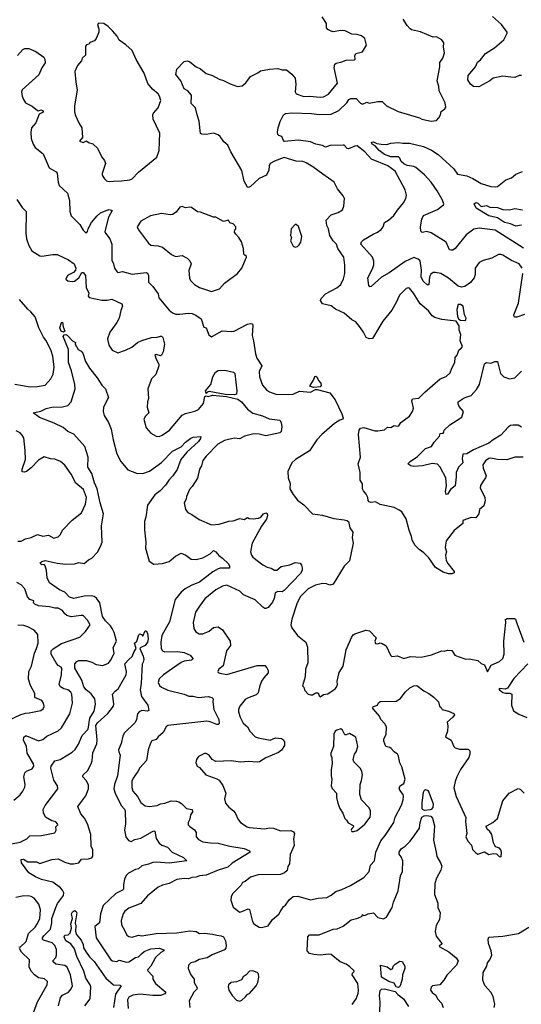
# Model space of a CAD drawing. Extents: x 1839239 to 1929705, y 762242 to 910352.
# Tile 312 of 429: x 1864881 to 1869495, y 872965 to 882019. Entities that reach past the tile are written whole.
import ezdxf

# ---------------------------------------------------------------- set-up
doc = ezdxf.new("R2010")
doc.units = 0

msp = doc.modelspace()

# ---------------------------------------------------------------- linework, layer by layer
at = {"layer": '0CON10XD'}
for points in [[(1865705, 880530), (1865745, 880534.2), (1865815.8, 880535.8), (1865894.3, 880545.7), (1865915, 880554), (1865975, 880617.5), (1866143.3, 880755), (1866163.3, 880815), (1866170, 880975), (1866109.2, 881105), (1866106.4, 881143.6), (1866111.7, 881158.3), (1866155, 881207.5), (1866178, 881275), (1866168, 881315), (1866155.6, 881335.6), (1866101.1, 881381.1), (1866060.7, 881430.7), (1866025, 881526.2), (1865951.5, 881651.5), (1865915, 881734.2), (1865857.9, 881787.9), (1865795, 881832), (1865776.8, 881866.8), (1865733.8, 881915), (1865695, 881956.7), (1865655, 881982.5), (1865605, 881987.5), (1865597.5, 881975), (1865610, 881935), (1865610, 881905), (1865583.8, 881845), (1865567.5, 881825), (1865525, 881810), (1865520, 881795), (1865495, 881787.5), (1865487.5, 881775), (1865486.2, 881693.8), (1865456.7, 881665), (1865448.3, 881641.7), (1865411.2, 881598.8), (1865387, 881543), (1865396, 881445), (1865410, 881375), (1865386, 881225), (1865383.8, 881175), (1865390, 881145), (1865426.7, 881065), (1865452.5, 881025), (1865457.5, 880935), (1865431.7, 880901.7), (1865465, 880890), (1865495, 880903.3), (1865515, 880890), (1865555, 880876.7), (1865597.9, 880837.9), (1865635, 880753.3), (1865660.8, 880725), (1865668.8, 880695), (1865638.8, 880605), (1865640.5, 880590.5), (1865660, 880555), (1865678, 880538), (1865705, 880530)], [(1869513.2, 877996.8), (1869435, 877997.1), (1869362.3, 877972.3), (1869275, 877974.2), (1869215, 877987.5), (1869195, 877982.5), (1869165, 877962.5), (1869140.9, 877925), (1869145.4, 877895), (1869171.9, 877825), (1869166, 877805), (1869144.4, 877775.6), (1869120.8, 877735), (1869117.5, 877715), (1869160, 877625), (1869163.8, 877595), (1869151.4, 877548.6), (1869110, 877515), (1869104, 877475), (1869075, 877438.8), (1869035, 877440.8), (1868957.5, 877415), (1868957.5, 877385), (1868878.3, 877321.7), (1868802.7, 877225), (1868794.5, 877165), (1868805.8, 877125), (1868797.5, 877095), (1868802.5, 877045), (1868817.5, 877017.5), (1868877.5, 876945), (1868878.3, 876931.7), (1868857, 876923), (1868823.6, 876923.6), (1868775, 876938.8), (1868705, 876980), (1868645, 877070), (1868598.8, 877115), (1868555, 877146.2), (1868518.8, 877185), (1868491.2, 877231.2), (1868486.1, 877266.1), (1868463.3, 877325), (1868435, 877430), (1868395, 877492.5), (1868371.7, 877508.3), (1868325, 877533.3), (1868195, 877560), (1868155, 877583.8), (1868115, 877580), (1868096.4, 877586.4), (1868086.4, 877596.4), (1868083.3, 877625), (1868067, 877657), (1868042, 877685), (1868034.2, 877705), (1868035, 877750), (1868011.2, 877785), (1868011.2, 877855), (1867994.2, 877935), (1868016, 877995), (1867997.5, 878205), (1868002.5, 878245), (1868015, 878262.5), (1868045, 878270), (1868147, 878237), (1868175, 878238.8), (1868235, 878247.5), (1868265, 878272.5), (1868295, 878267.5), (1868325, 878286.7), (1868355, 878281.2), (1868366.7, 878285), (1868386.1, 878313.9), (1868465.7, 878374.3), (1868493.8, 878415), (1868502, 878445), (1868488.6, 878515), (1868495, 878533.3), (1868552.5, 878537.5), (1868606.2, 878595), (1868748, 878715), (1868805, 878738), (1868839.7, 878770.3), (1868856, 878815), (1868884, 878865), (1868887.7, 878912.3), (1868906, 878935), (1868919.3, 878980.7), (1868945, 879000), (1868953.8, 879015), (1868933.3, 879065), (1868937.5, 879125), (1868923.3, 879165), (1868922.5, 879205), (1868897, 879247), (1868765, 879260.8), (1868700.2, 879280.2), (1868674, 879295), (1868640, 879340), (1868565, 879405.7), (1868504.3, 879505), (1868465, 879550.8), (1868455, 879554), (1868435, 879546), (1868375, 879486.2), (1868345, 879417.5), (1868302.7, 879347.3), (1868221.4, 879245), (1868125, 879086.2), (1868095, 879083.8), (1868067.3, 879097.3), (1868044.4, 879144.4), (1868015.8, 879185), (1867971.2, 879241.2), (1867935, 879257.8), (1867865, 879320.6), (1867786.3, 879356.3), (1867745, 879388.1), (1867667.5, 879405), (1867646.2, 879435), (1867653.3, 879455), (1867695, 879499.2), (1867797, 879553), (1867834, 879585), (1867860, 879635), (1867870, 879685), (1867870.3, 879760.3), (1867861.4, 879835), (1867808.6, 879915), (1867794, 879955), (1867765, 879986), (1867734.5, 880035), (1867720.7, 880095), (1867706.5, 880125), (1867700, 880175), (1867745, 880223.8), (1867810, 880245), (1867849.3, 880270.7), (1867862.5, 880305), (1867867.5, 880375), (1867855, 880400), (1867803.9, 880463.9), (1867772.5, 880525), (1867668.8, 880598.8), (1867576.6, 880666.6), (1867515, 880702.5), (1867485, 880714.2), (1867425, 880718.1), (1867315, 880751.4), (1867225, 880719.2), (1867184.6, 880695.4), (1867174.4, 880675), (1867173.1, 880635), (1867152.1, 880587.9), (1867082.4, 880557.6), (1867005, 880483.8), (1866985, 880476.7), (1866975, 880480), (1866945, 880532.5), (1866923, 880633), (1866824.2, 880805), (1866796.2, 880865), (1866758.8, 880895), (1866725, 880943.8), (1866705, 880960), (1866664.1, 880974.1), (1866595, 880962.9), (1866555, 880966.2), (1866545, 880972.5), (1866530.8, 881085), (1866514.4, 881144.4), (1866499.1, 881209.1), (1866459.2, 881249.2), (1866462, 881325), (1866428.8, 881365), (1866393.2, 881383.2), (1866363.3, 881455), (1866316.7, 881515), (1866326.4, 881563.6), (1866392.5, 881635), (1866405, 881638.8), (1866425, 881640), (1866445, 881632), (1866505, 881585.8), (1866545, 881565.6), (1866595, 881522.5), (1866655, 881506), (1866715, 881470.8), (1866755, 881460.6), (1866817.5, 881427.5), (1866885, 881404.2), (1866928.3, 881411.7), (1866960.9, 881439.1), (1867003.8, 881495), (1867071.3, 881528.7), (1867095, 881547.5), (1867180, 881565), (1867255, 881571.4), (1867295, 881559.2), (1867335, 881558), (1867385, 881516.7), (1867415, 881482.5), (1867421.2, 881425), (1867413.3, 881355), (1867425, 881338), (1867495, 881311.9), (1867545, 881314.4), (1867645, 881305.3), (1867675, 881309.6), (1867722, 881335), (1867804.3, 881435), (1867772.5, 881575), (1867779.5, 881610.5), (1867791.2, 881618.8), (1867845, 881630), (1867885, 881647.5), (1867960.7, 881649.3), (1867966.7, 881655), (1867964, 881686), (1867973.6, 881706.4), (1868035, 881723.8), (1868070, 881785), (1868055.9, 881845.9), (1868025, 881870), (1867985, 881883.3), (1867935, 881886), (1867875, 881917.5), (1867835, 881920), (1867765, 881908), (1867745, 881911.9), (1867715, 881928.6), (1867703.1, 881945), (1867702.7, 881985), (1867662, 882045)], [(1869501.9, 879735), (1869474.4, 879774.4), (1869405, 879805.5), (1869325, 879852.5), (1869305, 879859.4), (1869285, 879858.1), (1869225, 879825.8), (1869144.3, 879805.7), (1869106.7, 879785), (1869070, 879735), (1869070, 879675), (1869061.4, 879645), (1869027.7, 879602.3), (1868974.6, 879565.4), (1868945, 879560.4), (1868915, 879567.1), (1868825, 879642.2), (1868753.3, 879685), (1868705, 879695.4), (1868685, 879693.1), (1868662.3, 879677.7), (1868649.3, 879655), (1868645, 879582.5), (1868635, 879578.8), (1868625, 879584.2), (1868592.3, 879615), (1868575, 879654), (1868575.3, 879715.3), (1868565, 879802.5), (1868546.8, 879816.8), (1868505, 879830.6), (1868425.8, 879795), (1868278.8, 879691.2), (1868209.3, 879650.7), (1868115, 879566.2), (1868102.5, 879562.5), (1868092, 879575), (1868082.2, 879645), (1868125, 879726.7), (1868137.5, 879765), (1868137.4, 879797.4), (1868125, 879836), (1868017.5, 879955), (1868024.3, 879975), (1868042.5, 879995), (1868132.3, 880047.7), (1868172, 880065), (1868205, 880089.4), (1868224.5, 880115), (1868235.4, 880154.6), (1868274.3, 880175), (1868323.1, 880216.9), (1868355, 880268), (1868411.2, 880335), (1868433.8, 880375), (1868438.8, 880405), (1868426.2, 880455), (1868334.4, 880625), (1868266.9, 880675), (1868116.2, 880736.2), (1868055, 880804.7), (1867985, 880857.4), (1867965, 880856.6), (1867905, 880830.5), (1867892.9, 880835), (1867865, 880864.3), (1867855, 880865.6), (1867736.9, 880863.1), (1867695, 880846.1), (1867665, 880861.5), (1867605, 880874.2), (1867555, 880896.7), (1867445, 880910), (1867315, 880900), (1867306.4, 880906.4), (1867293.4, 880943.4), (1867263.8, 880953.8), (1867255, 880963.8), (1867252.6, 880985), (1867259.8, 881025), (1867276.7, 881083.3), (1867306, 881145), (1867326.7, 881155), (1867385, 881163.2), (1867565, 881156.6), (1867635, 881147.3), (1867745, 881151.2), (1867815, 881182.5), (1867891.1, 881255), (1867909.5, 881285), (1867926.7, 881295), (1867975, 881293.5), (1868015, 881250), (1868035, 881241.2), (1868075, 881261.2), (1868095, 881251.2), (1868175, 881268), (1868215, 881266), (1868255, 881226.7), (1868363.2, 881173.2), (1868557.3, 881117.3), (1868580, 881105), (1868666.4, 881086.4), (1868715, 881092.5), (1868737.5, 881115), (1868752.5, 881145), (1868757.5, 881175), (1868791.7, 881198.3), (1868801.2, 881215), (1868793.3, 881255), (1868739.2, 881365), (1868736, 881405), (1868722, 881455), (1868745.8, 881585), (1868744.3, 881625.7), (1868773.3, 881665), (1868787.5, 881715), (1868780, 881765), (1868783.3, 881805), (1868765, 881832.5), (1868715, 881862.5), (1868685, 881857.5), (1868567.3, 881907.3), (1868485.8, 881925.8), (1868471.2, 881935), (1868444, 881965), (1868406.9, 882025)], [(1869495, 881506.7), (1869475, 881506.7), (1869435, 881488.6), (1869398.3, 881491.7), (1869325, 881500.9), (1869235, 881480.7), (1869205, 881457.3), (1869105, 881400.9), (1869055.7, 881405.7), (1869026.2, 881425), (1869001.4, 881465), (1869007.1, 881505), (1869073.8, 881586.2), (1869092, 881628), (1869119.1, 881650.9), (1869165, 881707.9), (1869249.1, 881760.9), (1869333.3, 881835), (1869365.9, 881894.1), (1869363.8, 881905), (1869313.8, 881975), (1869228.9, 882048.9)], [(1864859.7, 881690.3), (1864910, 881745), (1864927.1, 881752.9), (1864965, 881753.1), (1865028.8, 881725), (1865102.9, 881672.9), (1865112.5, 881655), (1865115, 881622.5), (1865083.3, 881575), (1865057.3, 881512.7), (1864904.3, 881375), (1864896, 881355), (1864904.2, 881315), (1864915, 881283.8), (1864935, 881254.3), (1864996.2, 881225), (1865045, 881182.5), (1865055, 881180), (1865075, 881188.6), (1865095, 881182.5), (1865097.1, 881175), (1865089.2, 881165), (1865059.4, 881150.6), (1865028.2, 881071.8), (1864989.2, 881025), (1864982.5, 880985), (1864987.1, 880925), (1865005.7, 880875), (1865024.2, 880845), (1865095.8, 880785), (1865153.3, 880655), (1865215, 880620), (1865226.1, 880606.1), (1865234, 880525), (1865244, 880495), (1865320, 880425), (1865338.6, 880355), (1865343.1, 880255), (1865355.6, 880215.6), (1865433.3, 880135), (1865464.1, 880084.1), (1865485, 880062.5), (1865495, 880060), (1865505, 880070), (1865509.2, 880095), (1865541.1, 880155), (1865593.4, 880216.6), (1865625, 880242.9), (1865675, 880265.6), (1865705, 880272), (1865730, 880265), (1865697.7, 880202.3), (1865665, 880070), (1865669.1, 880055), (1865710, 880005), (1865728.8, 879955), (1865727, 879807), (1865745, 879772.5), (1865752.5, 879735), (1865775, 879702.5), (1865785, 879694.4), (1865825, 879704.5), (1865915, 879677.3), (1866045, 879692.5), (1866055, 879688), (1866065.7, 879665.7), (1866064.4, 879604.4), (1866105, 879564.2), (1866155, 879498.8), (1866161.3, 879461.3), (1866256.9, 879346.9), (1866285, 879324.4), (1866315, 879311.9), (1866355, 879310.6), (1866435, 879320.9), (1866466.2, 879316.2), (1866501.1, 879301.1), (1866548.9, 879268.9), (1866575, 879192.5), (1866596.7, 879185), (1866621.7, 879121.7), (1866645, 879103.3), (1866741.7, 879158.3), (1866825, 879150), (1866855, 879154.3), (1866975, 879218.1), (1867005, 879225.6), (1867022, 879222), (1867025.8, 879205.8), (1867019.2, 879115), (1867032.5, 879065), (1867048.9, 878945), (1867061.4, 878905), (1867107.1, 878835), (1867084.4, 878785), (1867086, 878735), (1867115, 878656.7), (1867151.2, 878615), (1867177.3, 878597.3), (1867236.4, 878576.4), (1867355, 878570.8), (1867395, 878576), (1867455.8, 878604.2), (1867555, 878594.6), (1867601.1, 878618.9), (1867618.5, 878618.5), (1867735, 878586.7), (1867782.7, 878522.7), (1867844, 878395), (1867856.4, 878353.6), (1867853.3, 878346.7), (1867825, 878336.7), (1867775.9, 878304.1), (1867661.2, 878205), (1867615.5, 878154.5), (1867548, 878055), (1867416.7, 877975), (1867383.3, 877945), (1867346.4, 877863.6), (1867348.8, 877805), (1867368, 877755), (1867367.1, 877705), (1867395, 877651.2), (1867435, 877600), (1867495, 877556.7), (1867575, 877473.3), (1867665, 877463.8), (1867771.7, 877431.7), (1867865, 877418.8), (1867890, 877415), (1867906.7, 877405), (1867918.8, 877345), (1867943.8, 877305), (1867938.8, 877255), (1867946.7, 877205), (1867915, 877042.5), (1867865.9, 876994.1), (1867762.9, 876827.1), (1867735, 876820), (1867701.7, 876831.7), (1867665, 876835.6), (1867602.6, 876817.4), (1867535, 876785.6), (1867478.9, 876731.1), (1867464.4, 876715), (1867433.3, 876655), (1867384.4, 876505), (1867375.8, 876455), (1867383.8, 876425), (1867436.2, 876355), (1867514.2, 876295), (1867529.3, 876249.3), (1867530.8, 876105), (1867510, 876045), (1867506, 875975), (1867496, 875945), (1867483, 875893), (1867495, 875880), (1867505, 875850), (1867535, 875817.5), (1867555, 875810), (1867575, 875810), (1867605, 875827.5), (1867625, 875830), (1867635, 875800), (1867645, 875792.5), (1867675, 875812.5), (1867715, 875820), (1867783, 875867), (1867795, 875880), (1867803.3, 875905), (1867801.2, 875935), (1867818.8, 876015), (1867856.2, 876075), (1867884.3, 876225), (1867931.7, 876338.3), (1867949.2, 876360.8), (1867965, 876370), (1868065, 876404), (1868098.8, 876398.8), (1868160, 876335), (1868146, 876305), (1868155, 876282.5), (1868175, 876278.8), (1868195, 876287.5), (1868215, 876283.3), (1868251.7, 876261.7), (1868291.2, 876175), (1868305, 876163.3), (1868355, 876170), (1868415, 876144.2), (1868475, 876161.4), (1868575, 876157.3), (1868667.5, 876177.5), (1868765, 876216), (1868786.6, 876213.4), (1868815, 876220.8), (1868855, 876216.7), (1868884, 876175), (1868915, 876162), (1868985, 876138.6), (1869015, 876140.8), (1869095, 876126), (1869125, 876100), (1869155, 876086.7), (1869185, 876022.5), (1869216.1, 876083.9), (1869294.2, 876115.8), (1869325, 876143.3), (1869336.9, 876185), (1869333.8, 876305), (1869352.5, 876475), (1869348.3, 876501.7), (1869365, 876512.5), (1869431.7, 876511.7), (1869440, 876505), (1869455, 876470), (1869516.7, 876295)], [(1869515, 879916.4), (1869255, 880083.8), (1869108.6, 880101.4), (1869058.3, 880091.7), (1868988.1, 880041.9), (1868885, 879913.8), (1868865, 879900), (1868845, 879898), (1868835, 879903.3), (1868803.2, 879973.2), (1868665, 880060), (1868625, 880072.2), (1868582, 880062), (1868570.9, 880075), (1868569, 880115), (1868580, 880185), (1868595, 880219.6), (1868725.3, 880274.7), (1868780, 880315), (1868782, 880325), (1868766.5, 880365), (1868721.2, 880445), (1868665, 880523.5), (1868605, 880592.1), (1868525, 880659.7), (1868505, 880669.7), (1868445, 880679.2), (1868415, 880694), (1868388.8, 880715), (1868376.4, 880746.4), (1868365, 880757.7), (1868295, 880757.8), (1868235, 880780), (1868186.5, 880815), (1868149.1, 880859.1), (1868124, 880875), (1868118.3, 880891.7), (1868135, 880895.6), (1868165, 880880), (1868205, 880873.8), (1868257.7, 880872.3), (1868295, 880883.3), (1868365, 880890.8), (1868405, 880882.5), (1868465, 880884.4), (1868595, 880852), (1868669.9, 880819.9), (1868730.3, 880780.3), (1868875, 880648.1), (1868907.9, 880597.9), (1868995, 880581.4), (1869048.4, 880558.4), (1869125, 880513.3), (1869215, 880484.4), (1869255, 880480.6), (1869275, 880485.6), (1869353.8, 880546.2), (1869405, 880565.7), (1869445, 880597.1), (1869505, 880624.2)], [(1864854.3, 880364.3), (1864905, 880292.5), (1864941.2, 880255), (1864937.5, 880055), (1864944.4, 880005), (1864963.4, 879943.4), (1864992, 879892), (1865065, 879846.2), (1865085, 879844), (1865185, 879860.6), (1865225, 879859.4), (1865331.2, 879811.2), (1865383.3, 879775), (1865398, 879735), (1865393.8, 879715), (1865375, 879694), (1865320, 879665), (1865305, 879632.5), (1865325, 879616.2), (1865365, 879610.8), (1865385, 879614.4), (1865426, 879645), (1865452.5, 879695), (1865465, 879693.3), (1865486.9, 879665), (1865491.2, 879555), (1865516.7, 879505), (1865510, 879475), (1865520, 879465), (1865635, 879438.6), (1865685, 879439.4), (1865728.3, 879448.3), (1865820, 879405), (1865828, 879385), (1865810, 879345), (1865794.3, 879275), (1865775.7, 879235), (1865710.8, 879145), (1865690, 879085), (1865701.2, 879025), (1865731.2, 878981.2), (1865785, 878955.8), (1865855, 878979.4), (1865911.1, 879008.9), (1865965, 879050), (1866005, 879068.6), (1866094.5, 879095.5), (1866145, 879098.8), (1866175, 879110), (1866185, 879110), (1866198, 879095), (1866212.5, 879035), (1866201.2, 878965), (1866185, 878932.5), (1866175, 878927.5), (1866135, 878940), (1866123.6, 878936.4), (1866135, 878896.7), (1866160.9, 878850.9), (1866161.4, 878835), (1866133.8, 878756.2), (1866092.5, 878715), (1866060, 878625), (1866064.2, 878535), (1866056, 878505), (1866054, 878455), (1866070, 878405), (1866038.3, 878371.7), (1866023.8, 878345), (1866044.1, 878264.1), (1866086.7, 878216.7), (1866135, 878188), (1866165, 878186.2), (1866191.7, 878198.3), (1866260, 878245), (1866376.6, 878383.4), (1866405, 878396.9), (1866492.4, 878417.6), (1866526.2, 878433.8), (1866570.2, 878489.8), (1866585, 878552.5), (1866595, 878560), (1866615, 878552.5), (1866655, 878567.1), (1866783.3, 878553.3), (1866888.8, 878528.8), (1866921.1, 878505), (1866975, 878437.1), (1867025, 878399.6), (1867115, 878374.5), (1867175, 878348.8), (1867275, 878335.6), (1867286.1, 878315), (1867291, 878275), (1867287.2, 878232.8), (1867275, 878218.2), (1867145, 878192.9), (1867085, 878206.7), (1867035, 878209.5), (1866949.8, 878190.2), (1866905, 878165.6), (1866855, 878171.5), (1866765, 878150), (1866702.9, 878115), (1866595.7, 878005), (1866566.7, 877965), (1866554.4, 877915.6), (1866535.8, 877885), (1866516.2, 877803.8), (1866467.5, 877725), (1866441.3, 877698.7), (1866416, 877635), (1866411.7, 877608.3), (1866393.3, 877575), (1866406, 877515), (1866427, 877487), (1866465, 877470), (1866532.3, 877422.3), (1866645, 877372.9), (1866715, 877380), (1866805, 877407.1), (1866845, 877410.5), (1866905, 877431.1), (1866945, 877424.1), (1866975, 877440), (1866990.9, 877430.9), (1867027.9, 877427.9)], [(1866645, 879520), (1866655, 879522), (1866717.6, 879542.4), (1866764.1, 879595.9), (1866883.9, 879686.1), (1866923.3, 879735), (1866967.5, 879835), (1866965, 879850), (1866955, 879850), (1866943, 879863), (1866940, 879915), (1866920, 879975), (1866897.5, 880015), (1866867.5, 880045), (1866857.5, 880065), (1866860, 880085), (1866870, 880095), (1866870, 880115), (1866845, 880140), (1866815, 880150), (1866800, 880175), (1866755, 880162.5), (1866685, 880202.5), (1866665, 880202.5), (1866545, 880247.5), (1866515, 880252.5), (1866462, 880292), (1866445, 880296.2), (1866405, 880290), (1866375, 880301.2), (1866355, 880294.2), (1866320, 880250), (1866285, 880228), (1866265, 880224), (1866185, 880238), (1866085, 880214), (1865995, 880166.7), (1865961.2, 880115), (1865973.3, 880085), (1866065, 879963.8), (1866085.8, 879945.8), (1866115, 879940.8), (1866155, 879940), (1866195, 879926.2), (1866278.3, 879858.3), (1866315, 879840), (1866375, 879850), (1866422.5, 879825), (1866445, 879802.5), (1866456.7, 879775), (1866436.1, 879713.9), (1866442.3, 879642.3), (1866450.9, 879620.9), (1866488.8, 879585), (1866535, 879557.5), (1866645, 879520)], [(1869495, 880128.2), (1869445, 880120.6), (1869395, 880142.7), (1869340, 880155), (1869275, 880196), (1869196.2, 880215), (1869080, 880285), (1869062, 880325), (1869075, 880336.5), (1869095, 880331.9), (1869125, 880300.8), (1869175, 880308.6), (1869205, 880295.4), (1869275, 880290.8), (1869325, 880272.5), (1869385, 880269.2), (1869435, 880282.5), (1869505, 880270)], [(1867415, 879927.5), (1867435, 879932.5), (1867453, 879947), (1867467.3, 879972.7), (1867475.7, 880025), (1867445, 880117.5), (1867425, 880136.7), (1867415, 880136.7), (1867378.8, 880095), (1867372.5, 880035), (1867380, 880015), (1867372.5, 879985), (1867395, 879937.5), (1867415, 879927.5)], [(1869525, 879308.5), (1869455, 879283.1), (1869435, 879282.5), (1869428, 879288), (1869427.5, 879305), (1869467.7, 879412.3), (1869509.5, 879685)], [(1864835, 878666.9), (1864977.3, 878642.7), (1865045.8, 878644.2), (1865115, 878658.8), (1865166.7, 878715), (1865189.7, 878760.3), (1865199.2, 878825), (1865184.3, 878925), (1865170, 878975), (1865146.9, 879025), (1865121.7, 879071.7), (1865098.7, 879098.7), (1865057.5, 879185), (1865023.8, 879285), (1864983.6, 879333.6), (1864955, 879355.8), (1864878.2, 879445)], [(1868975, 879253.8), (1868985, 879257.5), (1868988.8, 879275), (1868973.3, 879305), (1868958.8, 879385), (1868935, 879401.2), (1868915, 879400), (1868900.8, 879355), (1868907.5, 879285), (1868920, 879265), (1868936.4, 879256.4), (1868975, 879253.8)], [(1865285, 879143.8), (1865263.3, 879153.3), (1865250.8, 879185), (1865264.3, 879235), (1865275, 879238.8), (1865279.4, 879195), (1865296.2, 879155), (1865285, 879143.8)], [(1864805, 874441.4), (1864885, 874455.5), (1864946.7, 874485), (1864975, 874512.5), (1865082.6, 874517.4), (1865205, 874542), (1865217.5, 874565), (1865213.3, 874595), (1865231.2, 874615), (1865230, 874625), (1865212.4, 874642.4), (1865175, 874652.9), (1865118, 874685), (1865099.6, 874725), (1865096.7, 874755), (1865115, 874793.8), (1865230.9, 874945), (1865229.1, 874975), (1865195, 875026.2), (1865168.1, 875135), (1865171.4, 875155), (1865205, 875202.5), (1865252.5, 875215), (1865322.6, 875257.4), (1865365, 875284.2), (1865391.1, 875308.9), (1865423, 875357), (1865455.5, 875435), (1865510, 875495), (1865524.8, 875595.2), (1865565, 875660.8), (1865579.5, 875725), (1865573.5, 875775), (1865538.8, 875818.8), (1865492.9, 875855), (1865470, 875885), (1865452.7, 875945), (1865389.5, 876055), (1865389.4, 876095), (1865405, 876116), (1865425, 876126.9), (1865495, 876125.4), (1865545, 876112.1), (1865585, 876089.6), (1865645, 876079.4), (1865698.2, 876101.8), (1865722.9, 876135), (1865749.5, 876195), (1865740.5, 876245), (1865771.1, 876305), (1865749.2, 876385), (1865731.4, 876421.4), (1865717, 876445), (1865669.4, 876489.4), (1865641, 876531), (1865618.2, 876655), (1865588.7, 876698.7), (1865565, 876716.1), (1865545, 876721.6), (1865475, 876719.1), (1865377.4, 876697.4), (1865338.2, 876708.2), (1865295, 876754.2), (1865246.7, 876775), (1865155, 876840), (1865132.2, 876885), (1865128.1, 876955), (1865115, 876997.5), (1865105, 877008), (1865085, 877005.8), (1865075, 877010.8), (1865070.6, 877025), (1865085, 877037.5), (1865115, 877046.4), (1865225, 877021.5), (1865305, 877012.9), (1865385, 877013.5), (1865425, 877027.1), (1865475, 877019.2), (1865515, 877052.5), (1865545, 877068), (1865596.9, 877123.1), (1865625.6, 877175), (1865638.1, 877215), (1865634.5, 877365), (1865652.2, 877475), (1865619.8, 877575), (1865592.5, 877705), (1865568.8, 877758.8), (1865544.8, 877844.8), (1865507.4, 877905), (1865511.6, 877995), (1865480.4, 878095), (1865378.1, 878208.1), (1865323.4, 878233.4), (1865279.8, 878269.8), (1865198.8, 878308.8), (1865062.1, 878362.1), (1865003.6, 878403.6), (1865075, 878417.8), (1865125, 878444.4), (1865175, 878455.6), (1865275, 878457.8), (1865325, 878471.4), (1865354.3, 878505.7), (1865389.6, 878625), (1865387.5, 878665), (1865358.3, 878788.3), (1865330.3, 878865), (1865329.2, 878985), (1865280, 879105), (1865289.1, 879120.9), (1865305, 879124.4), (1865317.9, 879117.9), (1865366.7, 879065), (1865395, 879050), (1865392.5, 879035), (1865418.8, 878985), (1865445, 878971.2), (1865462.7, 878952.7), (1865486, 878875), (1865523.1, 878815), (1865595, 878726.7), (1865637.7, 878657.7), (1865670, 878625), (1865698, 878545), (1865652, 878455), (1865650, 878415), (1865659.1, 878379.1), (1865697.1, 878315), (1865723.4, 878253.4), (1865739.2, 878155), (1865773.6, 878025), (1865810.9, 877955), (1865875, 877878.1), (1865955, 877848.1), (1866015, 877846.5), (1866075, 877866.5), (1866184.1, 877945.9), (1866285, 878050), (1866365, 878090.8), (1866407.1, 878135), (1866455, 878170), (1866475, 878179.2), (1866546, 878186), (1866545, 878167.5), (1866525, 878139.2), (1866417.1, 878042.9), (1866364.4, 877975), (1866328.7, 877881.3), (1866290.5, 877825), (1866251.8, 877785), (1866222.3, 877737.7), (1866172.5, 877685), (1866125, 877650.4), (1866057.5, 877555), (1866041.8, 877445), (1866028.2, 877405), (1866028, 877328), (1866041.5, 877215), (1866038.3, 877158.3), (1866070.8, 877040.8), (1866115, 877013.1), (1866195, 877017.9), (1866255, 877035.6), (1866315, 877084), (1866365, 877114), (1866408.8, 877095), (1866458.9, 877058.9), (1866505, 877053.5), (1866565, 877071.4), (1866632.6, 877107.4), (1866665, 877136.2), (1866685, 877126.7), (1866712.8, 877092.8), (1866745, 877067.8), (1866802.5, 877015), (1866811.2, 876995), (1866810, 876975), (1866725, 876975.6), (1866705, 876969.4), (1866658.3, 876941.7), (1866535, 876846.9), (1866465, 876819.4), (1866403.8, 876785), (1866366.7, 876753.3), (1866312, 876688), (1866258.3, 876481.7), (1866188.4, 876355), (1866180.3, 876295), (1866183.1, 876235), (1866195.7, 876215), (1866215, 876204.6), (1866335, 876210), (1866395, 876198.5), (1866447.5, 876175), (1866472, 876145), (1866470, 876135), (1866460, 876130), (1866395, 876119.1), (1866365, 876107.9), (1866285, 876051.5), (1866205, 875994.5), (1866165, 875957.5), (1866154.5, 875925), (1866165.7, 875895), (1866185, 875880), (1866245, 875852.9), (1866395, 875817.1), (1866437.8, 875797.8), (1866475, 875797.5), (1866525, 875785.6), (1866615, 875796.2), (1866648.8, 875785), (1866659.2, 875775), (1866657.1, 875745), (1866666.4, 875675), (1866711.1, 875585), (1866715, 875547.5), (1866705, 875537.5), (1866695, 875538.1), (1866632.9, 875562.9), (1866600.9, 875569.1), (1866245, 875527.1), (1866228.1, 875515), (1866199.2, 875465), (1866154.4, 875425.6), (1866135, 875400), (1866095, 875386.2), (1866084.3, 875365.7), (1866062, 875305), (1866046, 875205), (1865985, 875138.6), (1865968.5, 875105), (1865924.3, 875045), (1865912.2, 875015), (1865912.6, 874957.4), (1865922.5, 874925), (1865965.3, 874875.3), (1865995, 874820), (1866035, 874789.2), (1866075, 874783.1), (1866145, 874793.1), (1866175, 874807.5), (1866215, 874813.6), (1866275, 874834.5), (1866323.4, 874833.4), (1866345, 874825.8), (1866369.7, 874809.7), (1866415, 874764), (1866466.2, 874755), (1866471.2, 874735), (1866452.7, 874707.3), (1866446.4, 874666.4), (1866431.2, 874635), (1866431.2, 874615), (1866445, 874598.8), (1866489.5, 874569.5), (1866504.2, 874545), (1866504, 874505), (1866525, 874481.2), (1866565, 874459.4), (1866635, 874448.5), (1866705, 874446.9), (1866815, 874420), (1866945, 874398), (1866995.7, 874375.7), (1867000, 874365), (1866835, 874261.5), (1866795, 874224.4), (1866705, 874199.5), (1866595, 874152.3), (1866535, 874145.9), (1866505, 874133.6), (1866465, 874129.6), (1866435, 874119.2), (1866395, 874122.9), (1866325, 874111.2), (1866255, 874074.4), (1866195, 874059.4), (1866155, 874042), (1866056.7, 873963.3), (1865995, 873891.9), (1865885, 873849.4), (1865848.9, 873821.1), (1865831.9, 873795), (1865814.4, 873735), (1865816.9, 873695), (1865845.5, 873645.5), (1865865, 873598.8), (1865885, 873588), (1865915, 873582.9), (1865975, 873598.9), (1866005, 873595.6), (1866135, 873614.7), (1866325, 873621.3), (1866445, 873639.2), (1866504, 873634), (1866535, 873616.9), (1866585, 873620), (1866655, 873610.9), (1866695, 873598.9), (1866735.5, 873595.5), (1866755, 873586), (1866775, 873547.5), (1866780.6, 873505), (1866778.3, 873481.7), (1866766, 873465), (1866650.2, 873419.8), (1866605, 873390.6), (1866533.1, 873376.9), (1866494.7, 873355.3), (1866456, 873345), (1866434.4, 873325), (1866430.8, 873295), (1866455.8, 873235), (1866484.2, 873195), (1866485.7, 873165), (1866513.3, 873115), (1866510.6, 873105), (1866481.4, 873075), (1866440.4, 872995), (1866446, 872935)], [(1869495, 878272.2), (1869465, 878289.6), (1869418.6, 878291.4), (1869395, 878286.2), (1869375.9, 878274.1), (1869305, 878196.7), (1869235, 878156.5), (1869195.6, 878125), (1869055, 878064.7), (1868995, 878027.9), (1868955.8, 878024.2), (1868949.5, 877985), (1868955.4, 877944.6), (1868915.7, 877905), (1868894.5, 877855.5), (1868895.5, 877815), (1868885, 877732.5), (1868842.8, 877697.2), (1868815, 877656.7), (1868805, 877653.3), (1868797.3, 877677.3), (1868807.5, 877735), (1868799.5, 877805), (1868748.6, 877905), (1868725, 877930), (1868675, 877937.1), (1868585, 877915.5), (1868505, 877909.4), (1868477.6, 877917.6), (1868452.5, 877935), (1868471.2, 877955), (1868539.3, 878000.7), (1868615, 878075.6), (1868668.8, 878095), (1868692.5, 878135), (1868740.9, 878189.1), (1868747.5, 878212.5), (1868775, 878216.7), (1868783.3, 878225), (1868786, 878245), (1868836.2, 878293.8), (1868905, 878335.8), (1868947.5, 878365), (1868962, 878415), (1868922.6, 878462.6), (1868913.1, 878485), (1868914.3, 878505), (1868969.8, 878540.2), (1869035, 878563.1), (1869082.7, 878617.3), (1869109.6, 878665), (1869156.2, 878855), (1869175, 878865.8), (1869215, 878861.2), (1869255, 878876.7), (1869275, 878876.7), (1869304.2, 878765), (1869332.9, 878735), (1869385, 878716.9), (1869435, 878725.8), (1869495, 878786.5)], [(1866855, 878569.4), (1866771.2, 878571.2), (1866625, 878600), (1866606.7, 878595), (1866595, 878580), (1866591.4, 878605), (1866638.9, 878665), (1866658.5, 878735), (1866682.2, 878777.8), (1866705, 878794.2), (1866766.8, 878796.8), (1866846.5, 878776.5), (1866860.8, 878765), (1866878.5, 878605), (1866875, 878574.2), (1866855, 878569.4)], [(1867585.7, 878635.7), (1867554, 878645), (1867552.5, 878655), (1867584.6, 878705.4), (1867595, 878738.6), (1867605, 878741.9), (1867612.9, 878735), (1867630, 878700), (1867650.6, 878675), (1867654.4, 878655), (1867645, 878643.1), (1867585.7, 878635.7)], [(1864865, 877224.3), (1864895, 877224.3), (1864935, 877243.8), (1864985, 877255.8), (1865045, 877286), (1865095, 877270), (1865145, 877279.2), (1865195, 877251.2), (1865235, 877262.5), (1865256.2, 877285), (1865273.8, 877325), (1865363.7, 877416.3), (1865448, 877485), (1865486.3, 877563.7), (1865495.5, 877625), (1865467.2, 877697.2), (1865397.8, 877757.8), (1865355, 877838.8), (1865295, 877921.2), (1865255.5, 877955.5), (1865205, 877977.5), (1865165, 877981.4), (1865105, 877998), (1865055, 877968), (1864985, 877897.1), (1864943.8, 877865), (1864925, 877857.5), (1864905, 877862.5), (1864904.2, 877885), (1864933.5, 877975), (1864931.8, 878058.2), (1864918.5, 878175), (1864905, 878199.2), (1864885, 878218.6), (1864849.4, 878239.4)], [(1867027.9, 877427.9), (1867075.9, 877434.1), (1867097.5, 877445), (1867124, 877475), (1867145, 877484), (1867158.1, 877478.1), (1867160, 877455), (1867151.4, 877425), (1867105, 877361.2), (1867018.9, 877205), (1867004.4, 877125), (1867013.2, 877093.2), (1867025.8, 877075.8), (1867118.8, 877005), (1867156.7, 876985), (1867195, 876974.4), (1867225.3, 876955.3), (1867245, 876956.7), (1867285, 876990.4), (1867365, 877005.8), (1867415, 877028.5), (1867459.8, 877019.8), (1867473.1, 877003.1), (1867479, 876979), (1867478.8, 876955), (1867464.4, 876925.6), (1867315, 876770), (1867295, 876757.3), (1867255, 876760.4), (1867231.9, 876748.1), (1867222.9, 876695), (1867206.6, 876663.4), (1867165, 876614.3), (1867146.4, 876603.6), (1867135.7, 876604.3), (1867117.5, 876615), (1867045.7, 876685), (1866940.3, 876730.3), (1866904.7, 876764.7), (1866785, 876818.9), (1866745, 876808.9), (1866685, 876774.4), (1866585, 876691.9), (1866533.9, 876626.1), (1866498.9, 876571.1), (1866477.1, 876475), (1866481.4, 876421.4), (1866500.5, 876390.5), (1866532.5, 876372.5), (1866565, 876372.1), (1866624, 876395), (1866665, 876430), (1866705, 876434.2), (1866745, 876408), (1866817.8, 876305), (1866819.2, 876265), (1866783.3, 876215), (1866751.7, 876078.3), (1866713.8, 876045), (1866703.8, 876025), (1866707.5, 876015), (1866720.7, 876009.3), (1866785, 875996), (1867065, 876078.6), (1867135, 876078.9), (1867155, 876060), (1867166.9, 876035), (1867166.3, 876013.7), (1867125, 875968.1), (1867104.5, 875935), (1867085.5, 875884.5), (1867075, 875828.8), (1867055, 875810.8), (1866975, 875780.6), (1866955, 875767.1), (1866904.2, 875705), (1866893.4, 875676.6), (1866893.1, 875655), (1866908.6, 875605), (1866935, 875551.2), (1866975.3, 875515.3), (1866996.6, 875476.6), (1867046.2, 875425), (1867075, 875414.4), (1867185, 875394.4), (1867235, 875413.8), (1867287.9, 875407.9), (1867307, 875397), (1867318, 875375), (1867315.5, 875344.5), (1867289.3, 875300.7), (1867261.2, 875281.2), (1867145, 875232.2), (1867085.3, 875194.7), (1867065, 875190), (1866985, 875196.1), (1866912.6, 875192.6), (1866825, 875204.3), (1866685, 875196.2), (1866650, 875215), (1866622.5, 875255), (1866595, 875271.2), (1866579.3, 875270.7), (1866525, 875242.5), (1866506.7, 875215), (1866500, 875185), (1866514.1, 875154.1), (1866535, 875142.5), (1866593.3, 875075), (1866695, 875038.8), (1866716.2, 875025), (1866747.9, 874977.9), (1866778, 874905), (1866763.8, 874855), (1866774.2, 874815), (1866805, 874778.8), (1866848.8, 874745), (1866863.8, 874725), (1866890, 874665), (1866913.3, 874635), (1866973.8, 874595), (1866990.2, 874590.2), (1867135, 874578.5), (1867175, 874588.1), (1867215.5, 874585.5), (1867278.6, 874558.6), (1867375, 874561.8), (1867400.1, 874550.1), (1867409.5, 874535), (1867400, 874485), (1867405.7, 874425), (1867368.3, 874341.7), (1867363.8, 874255), (1867347.7, 874232.3), (1867341.2, 874195), (1867316.6, 874173.4), (1867280.9, 874159.1), (1867075, 874154.4), (1867005, 874132.5), (1866955, 874094.3), (1866930, 874085), (1866919.1, 874060.9), (1866841.2, 873985), (1866826, 873955), (1866821.7, 873921.7), (1866845, 873858.8), (1866895, 873816.7), (1866905, 873813.3), (1866925, 873818.8), (1866983, 873843), (1866995, 873836.7), (1867021.2, 873725), (1867035.7, 873705.7), (1867085, 873673.8), (1867105, 873671.2), (1867167.5, 873685), (1867207.5, 873745), (1867265, 873792.5), (1867275.9, 873814.1), (1867307, 873863), (1867325, 873877.5), (1867360, 873925), (1867395, 873956), (1867438.1, 873958.1), (1867555, 873926.7), (1867625, 873940.8), (1867705, 873948), (1867745, 873968), (1867787.3, 874002.7), (1867845, 874020.8), (1867925, 874056.9), (1868045, 874130.8), (1868095, 874186.7), (1868108, 874245), (1868144.2, 874285), (1868157.5, 874365), (1868201.9, 874468.1), (1868242.6, 874517.4), (1868322.2, 874635), (1868335, 874686.2), (1868392.8, 874797.2), (1868409.5, 874845), (1868410.9, 874875), (1868407.7, 874895), (1868376.2, 874935), (1868371.8, 874955), (1868384.3, 874975.7), (1868415.5, 874995), (1868425.5, 875035), (1868397.1, 875147.1), (1868376.4, 875185), (1868366.5, 875245), (1868354.6, 875264.6), (1868323.8, 875285), (1868298.3, 875318.3), (1868285, 875327.1), (1868248.8, 875335), (1868228.8, 875385), (1868228.8, 875405), (1868253, 875447), (1868253.3, 875515), (1868238.8, 875545), (1868201.2, 875585), (1868190, 875615), (1868135, 875677.5), (1868127.5, 875695), (1868136.4, 875703.6), (1868172.5, 875715), (1868181.7, 875738.3), (1868195, 875748.8), (1868345, 875750.8), (1868385, 875776.7), (1868426.7, 875835), (1868470, 875875), (1868505, 875893.8), (1868533.6, 875896.4), (1868597, 875847), (1868645, 875823.3), (1868689.3, 875789.3), (1868732.5, 875745), (1868742.5, 875705), (1868757.5, 875695), (1868767, 875677), (1868825, 875660.8), (1868875, 875637.5), (1868878.8, 875625), (1868864.2, 875605), (1868812.3, 875557.7), (1868819.2, 875525), (1868816.4, 875476.4), (1868798.8, 875425), (1868848.8, 875395), (1868874, 875334), (1868885, 875322.9), (1868925, 875311.1), (1869005, 875312), (1869021.2, 875295), (1869020.8, 875265), (1869011.4, 875235), (1868936.5, 875125), (1868901.1, 875055), (1868885, 875012.5), (1868875.6, 874955), (1868895, 874876.7), (1868983, 874683), (1868980, 874645), (1868994, 874535), (1868984.2, 874505), (1868986.7, 874495), (1869005, 874462.5), (1869037.7, 874427.7), (1869045, 874387.5), (1869075, 874357.5), (1869095, 874346.7), (1869155, 874367.5), (1869195, 874342.5), (1869235, 874350), (1869267, 874347), (1869290, 874325), (1869305, 874320), (1869310, 874325), (1869312.5, 874365), (1869306.7, 874385), (1869295, 874400), (1869277, 874407), (1869261.7, 874411.7), (1869250, 874425), (1869238.3, 874448.3), (1869224, 874525), (1869206, 874555), (1869181.2, 874575), (1869170, 874595), (1869176.7, 874605), (1869233, 874637), (1869275, 874673.3), (1869324.4, 874835), (1869384.5, 874905.5), (1869465, 874947.8), (1869485, 874944.3), (1869522.5, 874905)], [(1864826.8, 874843.2), (1864885, 874891.2), (1864911.2, 874925), (1864927.3, 874962.7), (1864930, 874985), (1864918.6, 875055), (1864927.5, 875092.5), (1864945, 875109.2), (1864995, 875130.8), (1865011.1, 875155), (1865008.2, 875175), (1864950, 875275), (1864942.7, 875335), (1864916.9, 875395), (1864918.8, 875421.2), (1864935, 875434), (1864945, 875432.5), (1865055, 875388.6), (1865095, 875400.8), (1865129.8, 875430.2), (1865235, 875478.1), (1865265, 875505.8), (1865341.9, 875635), (1865366.5, 875735), (1865360.5, 875815), (1865351.1, 875835), (1865325, 875856.8), (1865286.9, 875866.9), (1865255, 875884.5), (1865243.8, 875905), (1865264.5, 875995.5), (1865268.2, 876055), (1865263.8, 876065), (1865235, 876080.8), (1865215, 876105.7), (1865171.8, 876185), (1865170.5, 876215), (1865187.3, 876232.7), (1865265, 876282.9), (1865435, 876339.2), (1865485, 876393.3), (1865528.1, 876455), (1865505, 876498), (1865465, 876538.6), (1865445, 876541.4), (1865355, 876528.5), (1865315, 876540.4), (1865295.8, 876555.8), (1865275, 876586.4), (1865235, 876607.5), (1865205, 876606.7), (1865155, 876618.9), (1865055, 876628.2), (1865018.8, 876645), (1865008.8, 876655), (1865010, 876675), (1864975, 876686.2), (1864952, 876712), (1864926.9, 876785), (1864895, 876822.2), (1864855, 876844.5)], [(1864775, 875575.6), (1864890.2, 875629.8), (1864935, 875641.9), (1864966.6, 875643.4), (1865075, 875665.8), (1865098.3, 875681.7), (1865105.5, 875704.5), (1865100.5, 875735), (1865085, 875757.1), (1865021.2, 875785), (1865021.3, 875821.3), (1864981.1, 875895), (1864960.9, 875955), (1864964.3, 876025), (1864989.4, 876075), (1865016.8, 876195), (1865036.5, 876235), (1865050.5, 876285), (1865049.2, 876365), (1865015, 876405.6), (1864955, 876436.7), (1864918.3, 876448.3), (1864865, 876452.5)], [(1865213.2, 873855), (1865229.8, 873890.2), (1865284.5, 873965), (1865288.2, 873988.2), (1865275.7, 874015), (1865256, 874036), (1865185, 874087.3), (1865081.3, 874111.3), (1865025, 874137.5), (1864966, 874175), (1864896.4, 874265), (1864892.9, 874295), (1864915, 874300), (1864955, 874275.7), (1865035, 874273.3), (1865065, 874260), (1865176.7, 874295), (1865235, 874301.8), (1865295, 874270.5), (1865345, 874255.7), (1865374.3, 874255.7), (1865425.5, 874264.5), (1865450, 874300), (1865515, 874300.8), (1865545, 874311.2), (1865553.9, 874326.1), (1865554, 874385), (1865538.6, 874418.6), (1865536.4, 874525), (1865504, 874625), (1865477.1, 874677.1), (1865442.1, 874715), (1865416.9, 874785), (1865488.7, 874881.3), (1865515.2, 874945), (1865512.8, 874982.8), (1865491.3, 875021.3), (1865460.8, 875055), (1865460.8, 875065), (1865465, 875076.2), (1865505, 875111.2), (1865538.5, 875175), (1865546.6, 875203.4), (1865553.1, 875276.9), (1865589.9, 875360.1), (1865594.8, 875395.2), (1865581.1, 875528.9), (1865596.2, 875553.8), (1865690.6, 875639.4), (1865742.7, 875705), (1865747.2, 875727.2), (1865734.4, 875815.6), (1865758.8, 875845), (1865785.8, 875865), (1865859.2, 875995), (1865864.5, 876025.5), (1865849.4, 876095), (1865885, 876136), (1865916.6, 876163.4), (1865932.6, 876207.4), (1865952, 876235), (1865936.2, 876285), (1865957, 876303), (1865976.4, 876363.6), (1865985, 876370), (1866000, 876365), (1866015, 876350), (1866035, 876400), (1866045, 876400), (1866057.3, 876377.3), (1866062.5, 876325), (1866055.6, 876295), (1866035, 876264), (1865995, 876246.7), (1865986.7, 876235), (1866015.6, 876165.6), (1866022.2, 876135), (1866018.1, 876111.9), (1866006.4, 876093.6), (1865999.6, 875915), (1865990, 875855), (1866000.6, 875795), (1866059.2, 875715), (1866070, 875665), (1866055, 875658.8), (1866005, 875666.5), (1865980, 875655), (1865965.8, 875635), (1865955.8, 875585), (1865942.9, 875555), (1865841.4, 875458.6), (1865828.9, 875431.1), (1865815, 875363.3), (1865790.8, 875305), (1865791.8, 875285), (1865804.5, 875255), (1865803.4, 875233.4), (1865781.5, 875065), (1865753.9, 874985), (1865747.7, 874945), (1865757.9, 874905), (1865814.1, 874794.1), (1865845, 874759.2), (1865850.5, 874745), (1865855.4, 874625.4), (1865846.2, 874565), (1865856.9, 874505), (1865881.5, 874471.5), (1865905, 874461.5), (1865941.2, 874478.8), (1865995, 874491.1), (1866095, 874549.4), (1866115, 874558.6), (1866125, 874556), (1866135, 874490), (1866162.5, 874445), (1866187.4, 874427.4), (1866240.2, 874410.2), (1866282, 874365), (1866388.6, 874315), (1866417.5, 874285), (1866255, 874263.1), (1866135, 874272.5), (1866105, 874269.4), (1866065, 874251.8), (1866005, 874236.5), (1865975, 874209.2), (1865945, 874204.4), (1865880.4, 874169.6), (1865861.3, 874148.7), (1865844.6, 874115), (1865835.4, 874065), (1865836.7, 874023.3), (1865826.9, 874013.1), (1865766, 873984), (1865648.1, 873871.9), (1865624.3, 873795), (1865615, 873712.5), (1865571.2, 873678.8), (1865585.7, 873575), (1865720, 873375), (1865733.3, 873365), (1865773, 873357), (1865795, 873370), (1865862.8, 873352.8), (1865885, 873354.6), (1865945, 873393.6), (1865975, 873401.9), (1866000.5, 873429.5), (1866025, 873448.7), (1866087.5, 873475), (1866165, 873479.4), (1866206.7, 873465), (1866206.2, 873455), (1866179.1, 873440.9), (1866131.5, 873395), (1866085.9, 873314.1), (1866058, 873285), (1866057.5, 873275), (1866105, 873222.5), (1866104.2, 873194.2), (1866129.2, 873155), (1866226, 873075), (1866215, 873060), (1866175, 873046.5), (1866105, 873044.5), (1865985, 873058.7), (1865920.5, 873049.5), (1865885, 873030), (1865872.7, 873005), (1865877.3, 872927.3)], [(1869556.2, 876095), (1869425, 875962), (1869368.3, 875871.7), (1869345, 875861.5), (1869295, 875869.2)], [(1869295, 875869.2), (1869288.8, 875865), (1869292.9, 875855), (1869325, 875832.5), (1869350, 875825), (1869390, 875825), (1869407.5, 875815), (1869403.6, 875716.4), (1869423.6, 875663.6), (1869471.7, 875631.7), (1869545, 875601.2)], [(1867955, 874553.3), (1867985, 874563.3), (1868055, 874622), (1868104.4, 874685.6), (1868108.5, 874715), (1868106.9, 874745), (1868095, 874770), (1868023.9, 874843.9), (1868010, 874895), (1868013.3, 874985), (1868026.1, 875023.9), (1868033.3, 875075), (1868026.7, 875105), (1868015, 875132.5), (1867953.9, 875193.9), (1867947.5, 875215), (1867960, 875265), (1867975, 875287.5), (1867992.5, 875335), (1867972.1, 875422.1), (1867915, 875455.7), (1867885, 875441.2), (1867871.7, 875441.7), (1867850, 875485), (1867835, 875496.2), (1867797.5, 875485), (1867783.3, 875475), (1867770.7, 875449.3), (1867766.2, 875335), (1867743, 875273), (1867742.5, 875255), (1867752.5, 875235), (1867756.2, 875175), (1867747, 875123), (1867747, 875067), (1867753.3, 875035), (1867746.7, 874975), (1867755, 874950), (1867796.2, 874906.2), (1867796.2, 874865), (1867806.2, 874815), (1867826.7, 874765), (1867853.6, 874723.6), (1867871.7, 874671.7), (1867886.7, 874656.7), (1867902.5, 874632.5), (1867948.3, 874608.3), (1867950, 874595), (1867935, 874580), (1867930, 874565), (1867935, 874553.3), (1867955, 874553.3)], [(1868605, 874747.8), (1868587.1, 874755), (1868583.6, 874765), (1868582.5, 874815), (1868593.8, 874915), (1868605, 874934), (1868615, 874938.8), (1868635, 874930), (1868645, 874916), (1868685, 874807.5), (1868681.4, 874775), (1868665, 874756), (1868655, 874753.5), (1868605, 874747.8)], [(1867937.7, 872962.3), (1867976.2, 873015), (1867994, 873065), (1867995.8, 873094.2), (1867990, 873155), (1867938, 873235), (1867940.6, 873249.4), (1867956, 873265), (1867953.8, 873275), (1867917.9, 873307.9), (1867882.4, 873332.4), (1867828.8, 873355), (1867745, 873422.9), (1867723.9, 873426.1), (1867645, 873417.5), (1867585, 873421.9), (1867545, 873432.5), (1867523.8, 873455), (1867530.8, 873585), (1867545, 873604), (1867635, 873604), (1867763.7, 873656.3), (1867801.9, 873658.1), (1867855, 873683.1), (1867928.7, 873741.3), (1867992.1, 873757.9), (1868030, 873775), (1868035, 873790), (1868042.5, 873782.5), (1868063, 873783), (1868085, 873796.2), (1868135, 873806), (1868175, 873761.9), (1868228.1, 873751.9), (1868256.2, 873765), (1868305.7, 873855), (1868319.4, 873905), (1868363.3, 874006.7), (1868384.3, 874145), (1868400.8, 874185), (1868405.7, 874285), (1868391.2, 874321.2), (1868371.2, 874345), (1868370, 874365), (1868390, 874395), (1868425, 874417.5), (1868473.3, 874465), (1868515.7, 874524.3), (1868557.5, 874585), (1868563.3, 874635), (1868580.6, 874685), (1868602.2, 874697.8), (1868625, 874702), (1868663.3, 874693.3), (1868678, 874675), (1868695.7, 874605), (1868685.6, 874475), (1868712.9, 874365), (1868717.1, 874325), (1868752, 874265), (1868762.5, 874235), (1868755, 874197.5), (1868715, 874123.8), (1868699.5, 874075), (1868695.6, 873975), (1868725.8, 873895), (1868728, 873855), (1868748, 873805), (1868740.8, 873745), (1868710.7, 873689.3), (1868701.1, 873635), (1868711.5, 873591.5), (1868763.8, 873525), (1868760, 873515), (1868742.5, 873505), (1868740, 873495), (1868827.2, 873447.2), (1868895, 873393.3), (1868913.3, 873365), (1868900, 873325), (1868808.3, 873231.7), (1868783.3, 873185), (1868745, 873143.3), (1868676.4, 873133.6), (1868666.4, 873123.6), (1868660, 873095), (1868675, 873073.3), (1868707.3, 873047.3), (1868724.3, 873015), (1868761.2, 872975), (1868776.2, 872935)], [(1864871.7, 873491.7), (1864885, 873490), (1864938.9, 873541.1), (1864963.2, 873615), (1865021.8, 873675), (1865043.6, 873706.4), (1865066, 873755), (1865073.1, 873833.1), (1865055.5, 873885), (1865015, 873939.4), (1864985, 873955.5), (1864959.1, 873960.9), (1864905, 873958.5), (1864845, 873946.4)], [(1865238.4, 872951.6), (1865255, 873026.9), (1865275, 873047.3), (1865328.6, 873075), (1865355, 873107.5), (1865367.3, 873135), (1865348.5, 873235), (1865316, 873306), (1865295, 873320.9), (1865212.6, 873332.6), (1865188.5, 873355), (1865185.5, 873365), (1865214.6, 873395), (1865220.9, 873415), (1865218.1, 873468.1), (1865203.8, 873505), (1865178.3, 873528.3), (1865100, 873555), (1865090, 873565), (1865089.5, 873575), (1865101.8, 873595), (1865163.2, 873655), (1865177.7, 873715), (1865176, 873755), (1865213.2, 873855)], [(1865478.9, 872951.1), (1865528, 873015), (1865534.5, 873125), (1865530.4, 873145), (1865488.2, 873205), (1865470.8, 873270.8), (1865407.5, 873405), (1865384, 873474), (1865351.7, 873521.7), (1865305, 873548), (1865291.2, 873585), (1865295, 873600), (1865327, 873603), (1865345, 873622.5), (1865356.2, 873665), (1865352, 873705), (1865366.7, 873755), (1865358, 873795), (1865366.2, 873815), (1865384.1, 873825.9), (1865399.1, 873819.1), (1865405.6, 873805), (1865392.5, 873715), (1865398, 873685), (1865394.2, 873635.8), (1865400.7, 873609.3), (1865445, 873553.1), (1865463.8, 873515), (1865469.2, 873485), (1865493.2, 873443.2), (1865521.8, 873401.8), (1865565, 873358), (1865673.8, 873203.8), (1865745, 873143.6), (1865805, 873142), (1865813.8, 873135), (1865762, 873058), (1865743.5, 872936.5)], [(1869244.3, 872935), (1869251.4, 872965), (1869235.5, 873035.5), (1869214.2, 873075), (1869158.9, 873138.9), (1869140, 873185), (1869145, 873257.5), (1869178.8, 873315), (1869184, 873346), (1869206.7, 873375), (1869223.8, 873415), (1869218.6, 873455), (1869193.1, 873525), (1869188.6, 873565), (1869197.3, 873582.7), (1869325, 873590), (1869467.5, 873615), (1869563.3, 873675)], [(1865008.1, 872885), (1865043.7, 872986.3), (1865134.4, 873145), (1865135.6, 873175), (1865110.2, 873200.2), (1865055, 873207.9), (1865015.7, 873235.7), (1864988.8, 873265), (1864968.2, 873305), (1864970, 873375), (1864897.8, 873445), (1864878.8, 873478.8)], [(1868365, 873120.5), (1868342.5, 873125), (1868325, 873160), (1868276.7, 873175), (1868208.8, 873215), (1868200, 873325), (1868260, 873310), (1868295.9, 873284.1), (1868313.3, 873295), (1868317.5, 873315), (1868335, 873332.5), (1868378.3, 873361.7), (1868399.3, 873359.3), (1868424, 873315), (1868424.2, 873294.2), (1868400.8, 873235), (1868398.5, 873195), (1868385, 873143.3), (1868375, 873125.8), (1868365, 873120.5)], [(1866905, 872993.3), (1866925, 873002.5), (1866957.7, 873032.3), (1866975, 873057.5), (1866995, 873062.5), (1867055.7, 873134.3), (1867070, 873165), (1867081.2, 873215), (1867076.7, 873245), (1867065, 873257.5), (1867025, 873271.2), (1866995, 873268), (1866965, 873236.2), (1866935, 873216.7), (1866920.5, 873189.5), (1866875, 873171.2), (1866825, 873165.8), (1866800, 873145), (1866797.5, 873125), (1866804.4, 873095), (1866835.8, 873045), (1866875, 873003.8), (1866905, 872993.3)], [(1868193.5, 872895), (1868197.2, 872982.8), (1868189.1, 873045), (1868195, 873092.5), (1868207.7, 873102.3), (1868235, 873105.7), (1868335, 873083.3)], [(1868335, 873083.3), (1868360, 873055), (1868410, 873015), (1868458.6, 872945)]]:
    msp.add_lwpolyline(points, dxfattribs=at)

doc.saveas('drawing.dxf')
